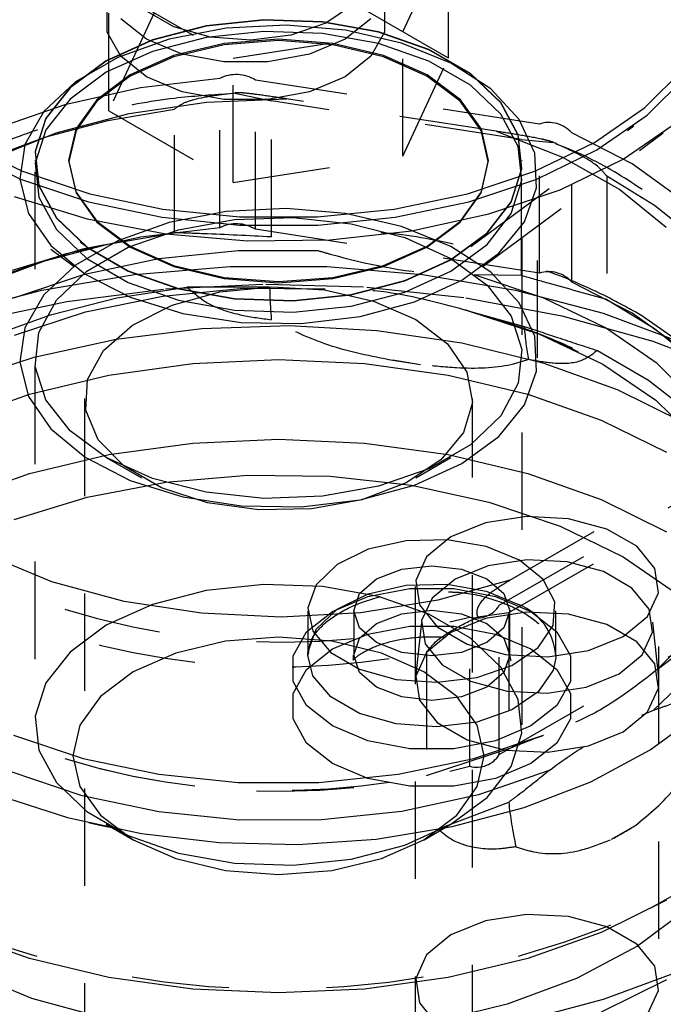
# Model space of a CAD drawing. Header units: inches. Extents: x 1907 to 2452, y -210 to -54.
# Tile 487 of 656: x 2001.237 to 2001.898, y -192.866 to -191.856. Entities that reach past the tile are written whole.
import ezdxf

# ---------------------------------------------------------------- set-up
doc = ezdxf.new("R2010")
doc.units = ezdxf.units.IN
doc.header["$LTSCALE"] = 0.5
doc.header["$MEASUREMENT"] = 0
doc.linetypes.add('HIDDEN', pattern=[0.225, 0.15, -0.075])
doc.layers.add('SID-M-H', color=4, linetype='HIDDEN')

msp = doc.modelspace()

# ---------------------------------------------------------------- linework, layer by layer
at = {"layer": 'SID-M-H'}
for p, q in [((2001.63064, -191.86803), (2001.67733, -191.76742)), ((2001.67733, -191.89501), (2001.67733, -191.76742)), ((2001.32879, -191.82134), (2001.45636, -191.89499)), ((2001.32879, -191.94892), (2001.32879, -191.82134)), ((2001.67733, -191.89501), (2001.54976, -191.82136)), ((2001.32722, -191.86833), (2001.32722, -191.84232)), ((2001.57875, -191.84067), (2001.55168, -191.85912)), ((2001.61167, -191.84232), (2001.61167, -191.86833)), ((2001.37548, -191.84831), (2001.32879, -191.94892)), ((2001.39551, -191.86285), (2001.36589, -191.84575)), ((2001.36762, -191.87553), (2001.34114, -191.85449)), ((2001.42868, -191.86183), (2001.37373, -191.87611)), ((2001.42868, -191.86216), (2001.37373, -191.87644)), ((2001.43314, -191.87347), (2001.39551, -191.86285)), ((2001.48797, -191.85556), (2001.42868, -191.86183)), ((2001.48797, -191.85589), (2001.42868, -191.86216)), ((2001.51079, -191.86126), (2001.44935, -191.86436)), ((2001.54812, -191.85766), (2001.48797, -191.85556)), ((2001.54812, -191.85799), (2001.48797, -191.85589)), ((2001.57181, -191.86642), (2001.51079, -191.86126)), ((2001.55168, -191.85912), (2001.5157, -191.8715)), ((2001.60566, -191.86801), (2001.54812, -191.85766)), ((2001.60566, -191.86834), (2001.54812, -191.85799)), ((2001.59775, -191.85449), (2001.57127, -191.87553)), ((2001.34114, -191.89307), (2001.32722, -191.86833)), ((2001.42868, -191.87376), (2001.37373, -191.88804)), ((2001.44935, -191.86436), (2001.3908, -191.87556)), ((2001.48797, -191.86749), (2001.42868, -191.87376)), ((2001.4747, -191.87646), (2001.43314, -191.87347)), ((2001.45636, -191.89499), (2001.63064, -191.86803)), ((2001.5157, -191.8715), (2001.4747, -191.87646)), ((2001.54812, -191.86959), (2001.48797, -191.86749)), ((2001.60566, -191.87994), (2001.54812, -191.86959)), ((2001.62913, -191.87956), (2001.57181, -191.86642)), ((2001.61167, -191.86833), (2001.59775, -191.89307)), ((2001.65724, -191.88601), (2001.60566, -191.86801)), ((2001.65724, -191.88634), (2001.60566, -191.86834)), ((2001.63064, -191.99561), (2001.63064, -191.86803)), ((2001.37373, -191.87611), (2001.32628, -191.89757)), ((2001.37373, -191.87644), (2001.32628, -191.8979)), ((2001.3908, -191.87556), (2001.33831, -191.89425)), ((2001.40407, -191.89082), (2001.36762, -191.87553)), ((2001.44731, -191.87983), (2001.39535, -191.89225)), ((2001.44738, -191.88122), (2001.39549, -191.89363)), ((2001.50306, -191.87559), (2001.44731, -191.87983)), ((2001.50306, -191.87699), (2001.44738, -191.88122)), ((2001.55881, -191.87983), (2001.50306, -191.87559)), ((2001.55874, -191.88122), (2001.50306, -191.87699)), ((2001.57127, -191.87553), (2001.53482, -191.89082)), ((2001.61063, -191.89363), (2001.55874, -191.88122)), ((2001.61077, -191.89225), (2001.55881, -191.87983)), ((2001.65724, -191.89794), (2001.60566, -191.87994)), ((2001.67965, -191.89998), (2001.62913, -191.87956)), ((2001.33831, -191.89425), (2001.2947, -191.91942)), ((2001.37373, -191.88804), (2001.32628, -191.9095)), ((2001.36762, -191.91411), (2001.34114, -191.89307)), ((2001.39535, -191.89225), (2001.35074, -191.91201)), ((2001.39549, -191.89363), (2001.35093, -191.91337)), ((2001.44692, -191.89886), (2001.40407, -191.89082)), ((2001.53482, -191.89082), (2001.49197, -191.89886)), ((2001.59775, -191.89307), (2001.57127, -191.91411)), ((2001.65519, -191.91337), (2001.61063, -191.89363)), ((2001.65538, -191.91201), (2001.61077, -191.89225)), ((2001.69986, -191.91061), (2001.65724, -191.88601)), ((2001.69986, -191.91094), (2001.65724, -191.88634)), ((2001.32628, -191.89757), (2001.28912, -191.92496)), ((2001.32628, -191.8979), (2001.28912, -191.92528)), ((2001.49197, -191.89886), (2001.44692, -191.89886)), ((2001.45636, -192.02257), (2001.45636, -191.89499)), ((2001.63064, -191.99561), (2001.67733, -191.89501)), ((2001.69986, -191.92255), (2001.65724, -191.89794)), ((2001.72065, -191.92658), (2001.67965, -191.89998)), ((2001.32628, -191.9095), (2001.28912, -191.93689)), ((2001.35074, -191.91201), (2001.31651, -191.93777)), ((2001.35093, -191.91337), (2001.31674, -191.93909)), ((2001.40407, -191.9294), (2001.36762, -191.91411)), ((2001.57127, -191.91411), (2001.53482, -191.9294)), ((2001.68938, -191.93909), (2001.65519, -191.91337)), ((2001.68962, -191.93777), (2001.65538, -191.91201)), ((2001.73104, -191.94039), (2001.69986, -191.91061)), ((2001.73104, -191.94071), (2001.69986, -191.91094)), ((2001.87841, -191.9461), (2001.91835, -191.90617)), ((2001.88131, -191.95361), (2001.92155, -191.91337)), ((2001.2947, -191.91942), (2001.26232, -191.94973)), ((2001.44264, -191.91583), (2001.36133, -191.92554)), ((2001.44264, -192.06893), (2001.44264, -191.91583)), ((2001.7706, -191.96254), (2001.47933, -191.91748)), ((2001.47933, -192.07059), (2001.47933, -191.91748)), ((2001.73104, -191.95232), (2001.69986, -191.92255)), ((2001.28912, -191.92496), (2001.26438, -191.95668)), ((2001.28912, -191.92528), (2001.26438, -191.95701)), ((2001.36133, -191.92554), (2001.28392, -191.94289)), ((2001.44692, -191.93743), (2001.40407, -191.9294)), ((2001.45822, -191.93106), (2001.49567, -191.93873)), ((2001.53482, -191.9294), (2001.49197, -191.93743)), ((2001.74992, -191.95792), (2001.72065, -191.92658)), ((2001.28392, -191.94289), (2001.21254, -191.96738)), ((2001.28912, -191.93689), (2001.26438, -191.96862)), ((2001.31651, -191.93777), (2001.29499, -191.96776)), ((2001.31674, -191.93909), (2001.29525, -191.96905)), ((2001.34971, -191.95187), (2001.42924, -191.94014)), ((2001.42924, -191.94014), (2001.51111, -191.93674)), ((2001.49197, -191.93743), (2001.44692, -191.93743)), ((2001.75218, -191.97841), (2001.49567, -191.93873)), ((2001.49567, -192.07848), (2001.49567, -191.93873)), ((2001.72639, -191.97004), (2001.51111, -191.93674)), ((2001.71088, -191.96905), (2001.68938, -191.93909)), ((2001.71114, -191.96776), (2001.68962, -191.93777)), ((2001.74897, -191.97361), (2001.73104, -191.94039)), ((2001.74897, -191.97393), (2001.73104, -191.94071)), ((2001.26232, -191.94973), (2001.24292, -191.98352)), ((2001.27505, -191.97156), (2001.34971, -191.95187)), ((2001.32804, -191.95893), (2001.39638, -191.94731)), ((2001.32879, -191.94892), (2001.45636, -192.02257)), ((2001.39638, -192.07416), (2001.39638, -191.94731)), ((2001.74897, -191.98554), (2001.73104, -191.95232)), ((2001.82707, -191.98143), (2001.87841, -191.9461)), ((2001.82957, -191.9892), (2001.88131, -191.95361)), ((2001.1388, -191.96454), (2001.30585, -192.08832)), ((2001.26438, -191.95668), (2001.25352, -191.99091)), ((2001.26438, -191.95701), (2001.25352, -191.99123)), ((2001.26326, -191.97603), (2001.32804, -191.95893)), ((2001.70027, -192.08832), (2001.86732, -191.96454)), ((2001.76588, -191.99231), (2001.74992, -191.95792)), ((2001.7706, -192.11564), (2001.7706, -191.96254)), ((2001.85661, -191.99848), (2001.91128, -191.96105)), ((2001.10863, -191.97177), (2001.29352, -192.10877)), ((2001.20763, -191.99859), (2001.27505, -191.97156)), ((2001.26438, -191.96862), (2001.25352, -192.00284)), ((2001.29499, -191.96776), (2001.28765, -191.99995)), ((2001.29525, -191.96905), (2001.28791, -192.00119)), ((2001.71821, -192.00119), (2001.71088, -191.96905)), ((2001.71848, -191.99995), (2001.71114, -191.96776)), ((2001.7126, -192.10877), (2001.89749, -191.97177)), ((2001.72639, -191.97004), (2001.79436, -191.99662)), ((2001.7526, -192.00833), (2001.74897, -191.97361)), ((2001.7526, -192.00866), (2001.74897, -191.97393)), ((2001.80381, -192.1248), (2001.80381, -191.9717)), ((2001.86581, -192.00358), (2001.80381, -191.9717)), ((2001.17905, -191.98143), (2001.24024, -192.01106)), ((2001.20334, -191.99827), (2001.26326, -191.97603)), ((2001.24292, -191.98352), (2001.23755, -192.01899)), ((2001.75218, -192.11816), (2001.75218, -191.97841)), ((2001.75218, -191.97841), (2001.78519, -191.98164)), ((2001.76588, -192.01106), (2001.82707, -191.98143)), ((2001.17655, -191.9892), (2001.23821, -192.01907)), ((2001.25352, -191.99091), (2001.25716, -192.02564)), ((2001.25352, -191.99123), (2001.25716, -192.02596)), ((2001.7526, -192.02027), (2001.74897, -191.98554)), ((2001.76767, -192.0279), (2001.76588, -191.99231)), ((2001.76791, -192.01907), (2001.82957, -191.9892)), ((2001.25306, -191.99962), (2001.25306, -191.99995)), ((2001.25352, -192.00284), (2001.25716, -192.03757)), ((2001.28765, -191.99995), (2001.29499, -192.03213)), ((2001.28791, -192.00119), (2001.29525, -192.03334)), ((2001.45636, -192.02257), (2001.63064, -191.99561)), ((2001.71088, -192.03334), (2001.71821, -192.00119)), ((2001.71114, -192.03213), (2001.71848, -191.99995)), ((2001.75306, -191.99995), (2001.75306, -191.99962)), ((2001.79178, -192.03004), (2001.85661, -191.99848)), ((2001.79436, -191.99662), (2001.85307, -192.02973)), ((2001.91783, -192.04094), (2001.86581, -192.00358)), ((2001.24024, -192.01106), (2001.30941, -192.03412)), ((2001.25306, -192.01155), (2001.25306, -192.57903)), ((2001.69671, -192.03412), (2001.76588, -192.01106)), ((2001.74174, -192.04256), (2001.7526, -192.00833)), ((2001.74174, -192.04288), (2001.7526, -192.00866)), ((2001.75306, -192.57903), (2001.75306, -192.01155)), ((2001.76869, -192.20265), (2001.76869, -192.01453)), ((2001.23755, -192.01899), (2001.24649, -192.05422)), ((2001.23821, -192.01907), (2001.30791, -192.0423)), ((2001.25716, -192.02564), (2001.27509, -192.05885)), ((2001.69821, -192.0423), (2001.76791, -192.01907)), ((2001.74174, -192.05449), (2001.7526, -192.02027)), ((2001.83969, -192.01588), (2001.83969, -192.14273)), ((2001.83969, -192.01588), (2001.88881, -192.04567)), ((2001.25716, -192.02596), (2001.27509, -192.05918)), ((2001.29499, -192.03213), (2001.31651, -192.06212)), ((2001.29525, -192.03334), (2001.31674, -192.06329)), ((2001.30941, -192.03412), (2001.38446, -192.04989)), ((2001.62166, -192.04989), (2001.69671, -192.03412)), ((2001.68938, -192.06329), (2001.71088, -192.03334)), ((2001.68962, -192.06212), (2001.71114, -192.03213)), ((2001.71864, -192.05482), (2001.79178, -192.03004)), ((2001.7552, -192.06277), (2001.76767, -192.0279)), ((2001.85307, -192.02973), (2001.90067, -192.06834)), ((2001.23193, -192.0369), (2001.30683, -192.05986)), ((2001.25716, -192.03757), (2001.27509, -192.07078)), ((2001.30791, -192.0423), (2001.38355, -192.0582)), ((2001.62257, -192.0582), (2001.69821, -192.0423)), ((2001.71701, -192.07428), (2001.74174, -192.04256)), ((2001.71701, -192.07461), (2001.74174, -192.04288)), ((2001.88881, -192.04567), (2001.93011, -192.07918)), ((2001.24649, -192.05422), (2001.26926, -192.08731)), ((2001.38446, -192.04989), (2001.46312, -192.0579)), ((2001.44935, -192.05248), (2001.3908, -192.06367)), ((2001.51079, -192.04937), (2001.44935, -192.05248)), ((2001.57181, -192.05453), (2001.51079, -192.04937)), ((2001.543, -192.0579), (2001.62166, -192.04989)), ((2001.62913, -192.06768), (2001.57181, -192.05453)), ((2001.63929, -192.0721), (2001.71864, -192.05482)), ((2001.71701, -192.08621), (2001.74174, -192.05449)), ((2001.27509, -192.05885), (2001.30626, -192.08863)), ((2001.27509, -192.05918), (2001.30626, -192.08895)), ((2001.30683, -192.05986), (2001.38737, -192.07519)), ((2001.31651, -192.06212), (2001.35074, -192.08788)), ((2001.31674, -192.06329), (2001.35093, -192.08902)), ((2001.3908, -192.06367), (2001.33831, -192.08237)), ((2001.38355, -192.0582), (2001.46282, -192.06627)), ((2001.40046, -192.07104), (2001.458, -192.06069)), ((2001.458, -192.06069), (2001.51816, -192.05859)), ((2001.46312, -192.0579), (2001.543, -192.0579)), ((2001.51816, -192.05859), (2001.57744, -192.06486)), ((2001.54331, -192.06627), (2001.62257, -192.0582)), ((2001.57744, -192.06486), (2001.6324, -192.07914)), ((2001.65519, -192.08902), (2001.68938, -192.06329)), ((2001.65538, -192.08788), (2001.68962, -192.06212)), ((2001.72914, -192.09503), (2001.7552, -192.06277)), ((2001.27509, -192.07078), (2001.30626, -192.10056)), ((2001.32804, -192.08578), (2001.39638, -192.07416)), ((2001.34888, -192.08904), (2001.40046, -192.07104)), ((2001.44264, -192.06893), (2001.36133, -192.07865)), ((2001.38737, -192.07519), (2001.47124, -192.08244)), ((2001.46282, -192.06627), (2001.54331, -192.06627)), ((2001.7706, -192.11564), (2001.47933, -192.07059)), ((2001.55603, -192.0814), (2001.63929, -192.0721)), ((2001.67965, -192.0881), (2001.62913, -192.06768)), ((2001.67984, -192.10167), (2001.71701, -192.07428)), ((2001.67984, -192.102), (2001.71701, -192.07461)), ((2001.26326, -192.10288), (2001.32804, -192.08578)), ((2001.36133, -192.07865), (2001.28392, -192.09599)), ((2001.33831, -192.08237), (2001.2947, -192.10754)), ((2001.47124, -192.08244), (2001.55603, -192.0814)), ((2001.6324, -192.07914), (2001.67984, -192.1006)), ((2001.67984, -192.1136), (2001.71701, -192.08621)), ((2001.28392, -192.09599), (2001.21254, -192.12048)), ((2001.30207, -192.09112), (2001.22971, -192.1129)), ((2001.26926, -192.08731), (2001.30463, -192.11647)), ((2001.32532, -192.08663), (2001.30207, -192.09112)), ((2001.30626, -192.08863), (2001.34888, -192.11323)), ((2001.30626, -192.08895), (2001.34888, -192.11355)), ((2001.30626, -192.11364), (2001.34888, -192.08904)), ((2001.35074, -192.08788), (2001.39535, -192.10764)), ((2001.35093, -192.08902), (2001.39549, -192.10875)), ((2001.46164, -192.09269), (2001.38025, -192.10098)), ((2001.54427, -192.09268), (2001.46164, -192.09269)), ((2001.61063, -192.10875), (2001.65519, -192.08902)), ((2001.61077, -192.10764), (2001.65538, -192.08788)), ((2001.72065, -192.1147), (2001.67965, -192.0881)), ((2001.69089, -192.12296), (2001.72914, -192.09503)), ((1999.91207, -192.1006), (2001.67984, -193.12111)), ((2001.20334, -192.12512), (2001.26326, -192.10288)), ((2001.38025, -192.10098), (2001.3026, -192.1173)), ((2001.30626, -192.10056), (2001.34888, -192.12516)), ((2001.6324, -192.12313), (2001.67984, -192.10167)), ((2001.6324, -192.12345), (2001.67984, -192.102)), ((2001.67984, -192.1006), (2001.71701, -192.12799)), ((2001.2947, -192.10754), (2001.26232, -192.13784)), ((2001.27509, -192.14342), (2001.30626, -192.11364)), ((2001.30463, -192.11647), (2001.3507, -192.14014)), ((2001.34888, -192.11323), (2001.40046, -192.13123)), ((2001.34888, -192.11355), (2001.40046, -192.13155)), ((2001.35533, -192.11681), (2001.45348, -192.10866)), ((2001.39535, -192.10764), (2001.44731, -192.12007)), ((2001.39549, -192.10875), (2001.44738, -192.12116)), ((2001.45348, -192.10866), (2001.55264, -192.10866)), ((2001.55264, -192.10866), (2001.65079, -192.11681)), ((2001.55874, -192.12116), (2001.61063, -192.10875)), ((2001.55881, -192.12007), (2001.61077, -192.10764)), ((2001.6324, -192.13506), (2001.67984, -192.1136)), ((2001.74992, -192.14603), (2001.72065, -192.1147)), ((2001.3026, -192.1173), (2001.23104, -192.14116)), ((2001.26018, -192.13293), (2001.35533, -192.11681)), ((2001.34888, -192.12516), (2001.40046, -192.14316)), ((2001.38694, -192.13183), (2001.49011, -192.12684)), ((2001.44731, -192.12007), (2001.50306, -192.1243)), ((2001.44738, -192.12116), (2001.50306, -192.12539)), ((2001.49011, -192.12684), (2001.59351, -192.12983)), ((2001.50306, -192.1243), (2001.55881, -192.12007)), ((2001.50306, -192.12539), (2001.55874, -192.12116)), ((2001.57744, -192.13741), (2001.6324, -192.12313)), ((2001.57744, -192.13773), (2001.6324, -192.12345)), ((2001.64251, -192.14504), (2001.69089, -192.12296)), ((2001.65079, -192.11681), (2001.74594, -192.13293)), ((2001.75218, -192.11816), (2001.70358, -192.11732)), ((2001.77514, -192.14118), (2001.70358, -192.11732)), ((2001.86581, -192.15668), (2001.80381, -192.1248)), ((2001.16998, -192.15671), (2001.26018, -192.13293)), ((2001.28585, -192.14471), (2001.38694, -192.13183)), ((2001.33713, -192.14103), (2001.409, -192.12983)), ((2001.38416, -192.13905), (2001.467, -192.1311)), ((2001.39395, -192.14831), (2001.44288, -192.13488)), ((2001.40046, -192.13123), (2001.458, -192.14158)), ((2001.40046, -192.13155), (2001.458, -192.1419)), ((2001.44288, -192.13488), (2001.49627, -192.12957)), ((2001.467, -192.1311), (2001.55098, -192.13171)), ((2001.49627, -192.12957), (2001.55016, -192.13277)), ((2001.55016, -192.13277), (2001.60056, -192.14424)), ((2001.57744, -192.14934), (2001.6324, -192.13506)), ((2001.59351, -192.12983), (2001.69529, -192.14076)), ((2001.71701, -192.12799), (2001.74174, -192.15971)), ((2001.74594, -192.13293), (2001.83614, -192.15671)), ((2001.18863, -192.16525), (2001.28585, -192.14471)), ((2001.26232, -192.13784), (2001.24292, -192.17164)), ((2001.25716, -192.17663), (2001.27509, -192.14342)), ((2001.26893, -192.15827), (2001.33713, -192.14103)), ((2001.30505, -192.15532), (2001.38416, -192.13905)), ((2001.3507, -192.14014), (2001.40499, -192.15704)), ((2001.40046, -192.14316), (2001.458, -192.15351)), ((2001.458, -192.14158), (2001.51816, -192.14368)), ((2001.458, -192.1419), (2001.51816, -192.144)), ((2001.51816, -192.14368), (2001.57744, -192.13741)), ((2001.51816, -192.144), (2001.57744, -192.13773)), ((2001.58661, -192.16009), (2001.64251, -192.14504)), ((2001.60056, -192.14424), (2001.64373, -192.16314)), ((2001.69529, -192.14076), (2001.79365, -192.15942)), ((2001.76588, -192.18043), (2001.74992, -192.14603)), ((2001.83844, -192.17185), (2001.77514, -192.14118)), ((2001.83969, -192.14273), (2001.88881, -192.17252)), ((2001.23214, -192.17938), (2001.30505, -192.15532)), ((2001.35312, -192.16887), (2001.39395, -192.14831)), ((2001.40499, -192.15704), (2001.46456, -192.16626)), ((2001.458, -192.15351), (2001.51816, -192.15561)), ((2001.51816, -192.15561), (2001.57744, -192.14934)), ((2001.69746, -192.15437), (2001.75514, -192.17025)), ((2001.69746, -192.15437), (2001.77071, -192.17808)), ((2001.83614, -192.15671), (2001.91956, -192.18766)), ((2001.91783, -192.19404), (2001.86581, -192.15668)), ((2001.87575, -192.15947), (2001.86883, -192.1554)), ((2001.20593, -192.18117), (2001.26893, -192.15827)), ((2001.46456, -192.16626), (2001.52621, -192.16729)), ((2001.52621, -192.16729), (2001.58661, -192.16009)), ((2001.64373, -192.16314), (2001.67647, -192.18806)), ((2001.74174, -192.15971), (2001.7526, -192.19394)), ((2001.79365, -192.15942), (2001.88682, -192.18548)), ((2001.92643, -192.19477), (2001.87575, -192.15947)), ((2001.24292, -192.17164), (2001.23755, -192.20711)), ((2001.25352, -192.21136), (2001.25716, -192.17663)), ((2001.32341, -192.19502), (2001.35312, -192.16887)), ((2001.33642, -192.18332), (2001.42445, -192.17245)), ((2001.42445, -192.17245), (2001.51432, -192.16947)), ((2001.51432, -192.16947), (2001.60393, -192.17444)), ((2001.60393, -192.17444), (2001.69118, -192.18725)), ((2001.89155, -192.2084), (2001.83844, -192.17185)), ((2001.88881, -192.17252), (2001.93011, -192.20603)), ((2001.25229, -192.20182), (2001.33642, -192.18332)), ((2001.69118, -192.18725), (2001.77401, -192.20759)), ((2001.76767, -192.21601), (2001.76588, -192.18043)), ((2001.77071, -192.17808), (2001.83557, -192.20888)), ((2001.88682, -192.18548), (2001.97314, -192.21847)), ((2001.30702, -192.22483), (2001.32341, -192.19502)), ((2001.67647, -192.18806), (2001.69634, -192.21715)), ((2001.7526, -192.19394), (2001.74897, -192.22866)), ((2001.83005, -192.19496), (2001.88259, -192.22541)), ((2001.17405, -192.22752), (2001.25229, -192.20182)), ((2001.23755, -192.20711), (2001.24649, -192.24234)), ((2001.41499, -192.20825), (2001.50306, -192.20425)), ((2001.50306, -192.20425), (2001.59113, -192.20825)), ((2001.64873, -192.20957), (2001.61607, -192.20452)), ((2001.77401, -192.20759), (2001.8505, -192.235)), ((2001.26438, -192.24559), (2001.25352, -192.21136)), ((2001.32908, -192.22016), (2001.41499, -192.20825)), ((2001.59113, -192.20825), (2001.67704, -192.22016)), ((2001.69634, -192.21715), (2001.70188, -192.24827)), ((2001.7552, -192.25088), (2001.76767, -192.21601)), ((2001.83557, -192.20888), (2001.89, -192.2458)), ((2001.93286, -192.24972), (2001.89155, -192.2084)), ((2001.24746, -192.23968), (2001.32908, -192.22016)), ((2001.30517, -192.25609), (2001.30702, -192.22483)), ((2001.67704, -192.22016), (2001.75866, -192.23968)), ((2001.88259, -192.22541), (2001.92672, -192.26002)), ((2001.74897, -192.22866), (2001.73104, -192.26188)), ((2001.8505, -192.235), (2001.91884, -192.26883)), ((2001.17214, -192.26632), (2001.24746, -192.23968)), ((2001.24649, -192.24234), (2001.26926, -192.27543)), ((2001.28912, -192.27731), (2001.26438, -192.24559)), ((2001.30412, -192.24434), (2001.30412, -193.32539)), ((2001.702, -193.32539), (2001.702, -192.24434)), ((2001.75866, -192.23968), (2001.83398, -192.26632)), ((2001.89, -192.2458), (2001.93229, -192.28768)), ((2001.31799, -192.28648), (2001.30517, -192.25609)), ((2001.70188, -192.24827), (2001.69268, -192.27909)), ((2001.72914, -192.28315), (2001.7552, -192.25088)), ((2001.73104, -192.26188), (2001.69986, -192.29166)), ((2001.83398, -192.26632), (2001.90116, -192.29945)), ((2001.26926, -192.27543), (2001.30463, -192.30459)), ((2001.32628, -192.3047), (2001.28912, -192.27731)), ((2001.34455, -192.31374), (2001.31799, -192.28648)), ((2001.41499, -192.28991), (2001.50306, -192.28591)), ((2001.50306, -192.28591), (2001.59113, -192.28991)), ((2001.69268, -192.27909), (2001.66941, -192.30733)), ((2001.69089, -192.31108), (2001.72914, -192.28315)), ((2001.32908, -192.30181), (2001.41499, -192.28991)), ((2001.59113, -192.28991), (2001.67704, -192.30181)), ((2001.69986, -192.29166), (2001.65724, -192.31626)), ((2001.24746, -192.32133), (2001.32908, -192.30181)), ((2001.30463, -192.30459), (2001.3507, -192.32826)), ((2001.32626, -192.30468), (2001.36237, -192.32554)), ((2001.37373, -192.32616), (2001.32628, -192.3047)), ((2001.66941, -192.30733), (2001.6338, -192.3309)), ((2001.64375, -192.32554), (2001.67987, -192.30468)), ((2001.67704, -192.30181), (2001.75866, -192.32133)), ((2001.38286, -192.33585), (2001.34455, -192.31374)), ((2001.65724, -192.31626), (2001.60566, -192.33426)), ((2001.64251, -192.33316), (2001.69089, -192.31108)), ((2001.17214, -192.34798), (2001.24746, -192.32133)), ((2001.3507, -192.32826), (2001.40499, -192.34516)), ((2001.42868, -192.34044), (2001.37373, -192.32616)), ((2001.38737, -192.33011), (2001.47124, -192.32286)), ((2001.47124, -192.32286), (2001.55603, -192.3239)), ((2001.55603, -192.3239), (2001.63929, -192.3332)), ((2001.75866, -192.32133), (2001.83398, -192.34798)), ((2001.30683, -192.34544), (2001.38737, -192.33011)), ((2001.43008, -192.35118), (2001.38286, -192.33585)), ((2001.60566, -192.33426), (2001.54812, -192.34461)), ((2001.58661, -192.34821), (2001.64251, -192.33316)), ((2001.6338, -192.3309), (2001.5885, -192.34806)), ((2001.63929, -192.3332), (2001.71864, -192.35048)), ((2001.7295, -192.45646), (2001.94272, -192.33337)), ((2001.23193, -192.3684), (2001.30683, -192.34544)), ((2001.40499, -192.34516), (2001.46456, -192.35437)), ((2001.48797, -192.34671), (2001.42868, -192.34044)), ((2001.54812, -192.34461), (2001.48797, -192.34671)), ((2001.52621, -192.35541), (2001.58661, -192.34821)), ((2001.5885, -192.34806), (2001.53686, -192.35752)), ((2001.74034, -192.43061), (2001.89793, -192.33963)), ((2001.83398, -192.34798), (2001.90116, -192.3811)), ((2001.48272, -192.35859), (2001.43008, -192.35118)), ((2001.46456, -192.35437), (2001.52621, -192.35541)), ((2001.53686, -192.35752), (2001.48272, -192.35859)), ((2001.71864, -192.35048), (2001.79178, -192.37526)), ((2001.73939, -192.46381), (2001.92717, -192.35541)), ((2001.75733, -192.36541), (2001.7154, -192.3719)), ((2001.80058, -192.3676), (2001.75733, -192.36541)), ((2001.83992, -192.37819), (2001.80058, -192.3676)), ((2001.7154, -192.3719), (2001.67984, -192.38627)), ((2001.79178, -192.37526), (2001.85661, -192.40682)), ((2001.87062, -192.39591), (2001.83992, -192.37819)), ((2001.67588, -192.38917), (2001.63403, -192.39016)), ((2001.67984, -192.38627), (2001.65494, -192.4068)), ((2001.71603, -192.39607), (2001.67588, -192.38917)), ((2001.59501, -192.39895), (2001.56304, -192.41458)), ((2001.63403, -192.39016), (2001.59501, -192.39895)), ((2001.75012, -192.41012), (2001.71603, -192.39607)), ((2001.88897, -192.41862), (2001.87062, -192.39591)), ((2001.2704, -192.43219), (2001.20353, -192.40471)), ((2001.65494, -192.4068), (2001.6437, -192.43101)), ((2001.75786, -192.40976), (2001.71799, -192.41593)), ((2001.79899, -192.41184), (2001.75786, -192.40976)), ((2001.85661, -192.40682), (2001.91128, -192.44425)), ((2001.56304, -192.41458), (2001.5416, -192.43536)), ((2001.60357, -192.4294), (2001.62953, -192.41939)), ((2001.62953, -192.41939), (2001.66014, -192.41587)), ((2001.66014, -192.41587), (2001.69076, -192.41939)), ((2001.71799, -192.41593), (2001.68417, -192.4296)), ((2001.69076, -192.41939), (2001.71671, -192.4294)), ((2001.77446, -192.4298), (2001.75012, -192.41012)), ((2001.83641, -192.42191), (2001.79899, -192.41184)), ((2001.89275, -192.44359), (2001.88897, -192.41862)), ((2001.58623, -192.44438), (2001.60357, -192.4294)), ((2001.68417, -192.4296), (2001.66049, -192.44913)), ((2001.71671, -192.4294), (2001.73405, -192.44438)), ((2001.78641, -192.45297), (2001.77446, -192.4298)), ((2001.8656, -192.43877), (2001.83641, -192.42191)), ((2001.34466, -192.45238), (2001.2704, -192.43219)), ((2001.48797, -192.43498), (2001.42868, -192.44125)), ((2001.54812, -192.43708), (2001.48797, -192.43498)), ((2001.5416, -192.43536), (2001.53301, -192.45902)), ((2001.60566, -192.44743), (2001.54812, -192.43708)), ((2001.59477, -192.4474), (2001.63761, -192.43936)), ((2001.59501, -192.44468), (2001.63403, -192.43589)), ((2001.63403, -192.43589), (2001.67588, -192.43489)), ((2001.63761, -192.43936), (2001.68267, -192.43936)), ((2001.64323, -192.4373), (2001.64323, -192.99867)), ((2001.6437, -192.43101), (2001.64748, -192.45598)), ((2001.74034, -192.43061), (2001.66649, -192.4513)), ((2001.67588, -192.43489), (2001.71603, -192.44179)), ((2001.68267, -192.43936), (2001.72552, -192.4474)), ((2001.88305, -192.46037), (2001.8656, -192.43877)), ((2001.89323, -192.99867), (2001.89323, -192.4373)), ((2001.42868, -192.44125), (2001.37373, -192.45553)), ((2001.55832, -192.46268), (2001.59477, -192.4474)), ((2001.56304, -192.46031), (2001.59501, -192.44468)), ((2001.58014, -192.46206), (2001.58623, -192.44438)), ((2001.65724, -192.46543), (2001.60566, -192.44743)), ((2001.66049, -192.44913), (2001.6498, -192.47215)), ((2001.71603, -192.44179), (2001.75012, -192.45584)), ((2001.72552, -192.4474), (2001.76196, -192.46268)), ((2001.73405, -192.44438), (2001.74014, -192.46206)), ((2001.88151, -192.4678), (2001.89275, -192.44359)), ((2001.37373, -192.45553), (2001.32628, -192.47698)), ((2001.42395, -192.46464), (2001.34466, -192.45238)), ((2001.53301, -192.45902), (2001.53819, -192.48302)), ((2001.66649, -192.4513), (2001.58746, -192.46409)), ((2001.64748, -192.45598), (2001.66583, -192.47869)), ((2001.7295, -192.60956), (2001.7295, -192.45646)), ((2001.78468, -192.47713), (2001.78641, -192.45297)), ((2001.50575, -192.46859), (2001.42395, -192.46464)), ((2001.58746, -192.46409), (2001.50575, -192.46859)), ((2001.53184, -192.48373), (2001.55832, -192.46268)), ((2001.5329, -192.46206), (2001.5329, -192.50778)), ((2001.5416, -192.48108), (2001.56304, -192.46031)), ((2001.58014, -192.46206), (2001.58014, -192.50778)), ((2001.58623, -192.47973), (2001.58014, -192.46206)), ((2001.60357, -192.47513), (2001.62953, -192.46512)), ((2001.62953, -192.46512), (2001.66014, -192.4616)), ((2001.69986, -192.49003), (2001.65724, -192.46543)), ((2001.66014, -192.4616), (2001.69076, -192.46512)), ((2001.7154, -192.46989), (2001.67984, -192.48426)), ((2001.69076, -192.46512), (2001.71671, -192.47513)), ((2001.69915, -192.62158), (2001.69915, -192.46848)), ((2001.70753, -192.46818), (2001.73939, -192.46381)), ((2001.75733, -192.4634), (2001.7154, -192.46989)), ((2001.74014, -192.46206), (2001.73405, -192.47973)), ((2001.73939, -192.46381), (2001.73939, -192.60356)), ((2001.74014, -192.50778), (2001.74014, -192.46206)), ((2001.80058, -192.46558), (2001.75733, -192.4634)), ((2001.76196, -192.46268), (2001.78845, -192.48373)), ((2001.78739, -192.50778), (2001.78739, -192.46206)), ((2001.83992, -192.47617), (2001.80058, -192.46558)), ((2001.85661, -192.48833), (2001.88151, -192.4678)), ((2001.88665, -192.48411), (2001.88305, -192.46037)), ((2001.32628, -192.47698), (2001.28912, -192.50437)), ((2001.58623, -192.49011), (2001.60357, -192.47513)), ((2001.60357, -192.49471), (2001.58623, -192.47973)), ((2001.59477, -192.48597), (2001.63761, -192.47794)), ((2001.63761, -192.47794), (2001.68267, -192.47794)), ((2001.64958, -192.47388), (2001.64347, -192.53082)), ((2001.6498, -192.47215), (2001.6534, -192.49589)), ((2001.66583, -192.47869), (2001.69653, -192.49641)), ((2001.68267, -192.47794), (2001.72552, -192.48597)), ((2001.71671, -192.47513), (2001.73405, -192.49011)), ((2001.73405, -192.47973), (2001.71671, -192.49471)), ((2001.76945, -192.49966), (2001.78468, -192.47713)), ((2001.87062, -192.4939), (2001.83992, -192.47617)), ((2001.89299, -192.53082), (2001.88687, -192.47388)), ((2001.50306, -192.48914), (2001.44846, -192.49329)), ((2001.55766, -192.49329), (2001.50306, -192.48914)), ((2001.51791, -192.50846), (2001.53184, -192.48373)), ((2001.53301, -192.50475), (2001.5416, -192.48108)), ((2001.53819, -192.48302), (2001.55658, -192.50474)), ((2001.55832, -192.50126), (2001.59477, -192.48597)), ((2001.58014, -192.50778), (2001.58623, -192.49011)), ((2001.67984, -192.48426), (2001.65494, -192.50479)), ((2001.73104, -192.5198), (2001.69986, -192.49003)), ((2001.72552, -192.48597), (2001.76196, -192.50126)), ((2001.7295, -192.60956), (2001.94272, -192.48647)), ((2001.73405, -192.49011), (2001.74014, -192.50778)), ((2001.78845, -192.48373), (2001.80237, -192.50846)), ((2001.82105, -192.5027), (2001.85661, -192.48833)), ((2001.87596, -192.50713), (2001.88665, -192.48411)), ((2001.89159, -192.52237), (2001.93289, -192.48105)), ((2001.44846, -192.49329), (2001.39759, -192.50546)), ((2001.60854, -192.50546), (2001.55766, -192.49329)), ((2001.62953, -192.50473), (2001.60357, -192.49471)), ((2001.6534, -192.49589), (2001.67085, -192.51749)), ((2001.71671, -192.49471), (2001.69076, -192.50473)), ((2001.69653, -192.49641), (2001.73587, -192.507)), ((2001.74238, -192.51811), (2001.76945, -192.49966)), ((2001.88897, -192.51661), (2001.87062, -192.4939)), ((2001.89159, -192.52237), (2001.92717, -192.49515)), ((2001.28912, -192.50437), (2001.26438, -192.5361)), ((2001.39759, -192.50546), (2001.3539, -192.52481)), ((2001.51791, -192.53447), (2001.51791, -192.50846)), ((2001.53184, -192.5223), (2001.55832, -192.50126)), ((2001.5329, -192.50778), (2001.53294, -192.5059)), ((2001.53819, -192.52874), (2001.5329, -192.50778)), ((2001.53294, -192.5059), (2001.53301, -192.50475)), ((2001.55658, -192.50474), (2001.5862, -192.52184)), ((2001.58623, -192.52546), (2001.58014, -192.50778)), ((2001.65222, -192.52481), (2001.60854, -192.50546)), ((2001.66014, -192.50824), (2001.62953, -192.50473)), ((2001.65494, -192.50479), (2001.6437, -192.529)), ((2001.65492, -192.50432), (2001.65492, -192.63117)), ((2001.69076, -192.50473), (2001.66014, -192.50824)), ((2001.74014, -192.50778), (2001.73405, -192.52546)), ((2001.73587, -192.507), (2001.77912, -192.50919)), ((2001.76196, -192.50126), (2001.78845, -192.5223)), ((2001.77912, -192.50919), (2001.82105, -192.5027)), ((2001.78731, -192.51029), (2001.78468, -192.52286)), ((2001.78739, -192.50778), (2001.78731, -192.51029)), ((2001.80237, -192.50846), (2001.80237, -192.53447)), ((2001.85228, -192.52665), (2001.87596, -192.50713)), ((2001.67085, -192.51749), (2001.70004, -192.53434)), ((2001.7064, -192.53049), (2001.74238, -192.51811)), ((2001.74897, -192.55302), (2001.73104, -192.5198)), ((2001.89275, -192.54157), (2001.88897, -192.51661)), ((2001.3539, -192.52481), (2001.32037, -192.55003)), ((2001.51791, -192.54704), (2001.53184, -192.5223)), ((2001.55658, -192.55047), (2001.53819, -192.52874)), ((2001.5862, -192.52184), (2001.62383, -192.53246)), ((2001.60357, -192.54044), (2001.58623, -192.52546)), ((2001.6437, -192.529), (2001.64748, -192.55396)), ((2001.68575, -192.55003), (2001.65222, -192.52481)), ((2001.6654, -192.53545), (2001.7064, -192.53049)), ((2001.73405, -192.52546), (2001.71671, -192.54044)), ((2001.78468, -192.52286), (2001.76945, -192.54539)), ((2001.78845, -192.5223), (2001.80237, -192.54704)), ((2001.81846, -192.54032), (2001.85228, -192.52665)), ((2001.93059, -192.52253), (2001.88769, -192.56421)), ((2001.26438, -192.5361), (2001.25352, -192.57032)), ((2001.53184, -192.55921), (2001.51791, -192.53447)), ((2001.62953, -192.55045), (2001.60357, -192.54044)), ((2001.62383, -192.53246), (2001.6654, -192.53545)), ((2001.71671, -192.54044), (2001.69076, -192.55045)), ((2001.70004, -192.53434), (2001.73746, -192.54441)), ((2001.77859, -192.54649), (2001.81846, -192.54032)), ((2001.80237, -192.53447), (2001.78845, -192.55921)), ((2001.32037, -192.55003), (2001.2993, -192.5794)), ((2001.51791, -192.57305), (2001.51791, -192.54704)), ((2001.5862, -192.56757), (2001.55658, -192.55047)), ((2001.66014, -192.55397), (2001.62953, -192.55045)), ((2001.69076, -192.55045), (2001.66014, -192.55397)), ((2001.70682, -192.5794), (2001.68575, -192.55003)), ((2001.73746, -192.54441), (2001.77859, -192.54649)), ((2001.76945, -192.54539), (2001.74238, -192.56384)), ((2001.80237, -192.54704), (2001.80237, -192.57305)), ((2001.88151, -192.56578), (2001.89275, -192.54157)), ((2001.55832, -192.58025), (2001.53184, -192.55921)), ((2001.64748, -192.55396), (2001.66583, -192.57668)), ((2001.7526, -192.58775), (2001.74897, -192.55302)), ((2001.78845, -192.55921), (2001.76196, -192.58025)), ((2001.25352, -192.57032), (2001.25716, -192.60505)), ((2001.62383, -192.57819), (2001.5862, -192.56757)), ((2001.74238, -192.56384), (2001.7064, -192.57622)), ((2001.85661, -192.58631), (2001.88151, -192.56578)), ((2001.87569, -192.56926), (2001.88769, -192.56421)), ((2001.88409, -192.60489), (2001.93611, -192.56657)), ((2001.2993, -192.5794), (2001.29211, -192.61092)), ((2001.53184, -192.59778), (2001.51791, -192.57305)), ((2001.59477, -192.59554), (2001.55832, -192.58025)), ((2001.6654, -192.58118), (2001.62383, -192.57819)), ((2001.7064, -192.57622), (2001.6654, -192.58118)), ((2001.66583, -192.57668), (2001.69653, -192.5944)), ((2001.71401, -192.61092), (2001.70682, -192.5794)), ((2001.76196, -192.58025), (2001.72552, -192.59554)), ((2001.80237, -192.57305), (2001.78845, -192.59778)), ((2001.23109, -192.58967), (2001.30267, -192.61352)), ((2001.70339, -192.61354), (2001.77497, -192.5897)), ((2001.74174, -192.62197), (2001.7526, -192.58775)), ((2001.82105, -192.60069), (2001.85661, -192.58631)), ((2001.55832, -192.61882), (2001.53184, -192.59778)), ((2001.63761, -192.60357), (2001.59477, -192.59554)), ((2001.72552, -192.59554), (2001.68267, -192.60357)), ((2001.69653, -192.5944), (2001.73587, -192.60499)), ((2001.78845, -192.59778), (2001.76196, -192.61882)), ((2001.77912, -192.60717), (2001.82105, -192.60069)), ((2001.25716, -192.60505), (2001.27509, -192.63827)), ((2001.29211, -192.61092), (2001.2993, -192.64244)), ((2001.68267, -192.60357), (2001.63761, -192.60357)), ((2001.65492, -192.63117), (2001.73939, -192.60356)), ((2001.70682, -192.64244), (2001.71401, -192.61092)), ((2001.73587, -192.60499), (2001.77912, -192.60717)), ((2001.82325, -192.6375), (2001.88409, -192.60489)), ((2001.30267, -192.61352), (2001.38032, -192.62984)), ((2001.59477, -192.63411), (2001.55832, -192.61882)), ((2001.62573, -192.62985), (2001.70339, -192.61354)), ((2001.76196, -192.61882), (2001.72552, -192.63411)), ((2001.30145, -192.65186), (2001.22889, -192.62745)), ((2001.38032, -192.62984), (2001.46171, -192.63813)), ((2001.54435, -192.63813), (2001.62573, -192.62985)), ((2001.78046, -192.62611), (2001.70826, -192.65088)), ((2001.71701, -192.6537), (2001.74174, -192.62197)), ((2001.27509, -192.63827), (2001.30626, -192.66804)), ((2001.46171, -192.63813), (2001.54435, -192.63813)), ((2001.63761, -192.64215), (2001.59477, -192.63411)), ((2001.68267, -192.64215), (2001.63761, -192.64215)), ((2001.72552, -192.63411), (2001.68267, -192.64215)), ((2001.75507, -192.66389), (2001.82325, -192.6375)), ((2001.21523, -192.65115), (2001.28642, -192.67434)), ((2001.2993, -192.64244), (2001.32037, -192.67181)), ((2001.38032, -192.66851), (2001.30145, -192.65186)), ((2001.70826, -192.65088), (2001.62963, -192.66791)), ((2001.68575, -192.67181), (2001.70682, -192.64244)), ((2001.66714, -192.68598), (2001.73919, -192.6584)), ((2001.67984, -192.68108), (2001.71701, -192.6537)), ((2001.30626, -192.66804), (2001.34888, -192.69264)), ((2001.32037, -192.67181), (2001.3539, -192.69703)), ((2001.46305, -192.67686), (2001.38032, -192.66851)), ((2001.62963, -192.66791), (2001.54703, -192.67666)), ((2001.65222, -192.69703), (2001.68575, -192.67181)), ((2001.68113, -192.6836), (2001.75507, -192.66389)), ((2001.28642, -192.67434), (2001.3626, -192.69069)), ((2001.32626, -192.68107), (2001.35387, -192.69702)), ((2001.54703, -192.67666), (2001.46305, -192.67686)), ((2001.6324, -192.70254), (2001.67984, -192.68108)), ((2001.65225, -192.69702), (2001.67987, -192.68107)), ((2001.34888, -192.69264), (2001.40046, -192.71064)), ((2001.3626, -192.69069), (2001.442, -192.69989)), ((2001.60311, -192.69631), (2001.68113, -192.6836)), ((2001.84446, -192.69658), (2001.86837, -192.68278)), ((2001.3539, -192.69703), (2001.39759, -192.71638)), ((2001.442, -192.69989), (2001.52279, -192.70178)), ((2001.52279, -192.70178), (2001.60311, -192.69631)), ((2001.57744, -192.71682), (2001.6324, -192.70254)), ((2001.60854, -192.71638), (2001.65222, -192.69703)), ((2001.40046, -192.71064), (2001.458, -192.72099)), ((2001.39759, -192.71638), (2001.44846, -192.72855)), ((2001.458, -192.72099), (2001.51816, -192.72309)), ((2001.51816, -192.72309), (2001.57744, -192.71682)), ((2001.55766, -192.72855), (2001.60854, -192.71638)), ((2001.44846, -192.72855), (2001.50306, -192.7327)), ((2001.50306, -192.7327), (2001.55766, -192.72855)), ((2001.93446, -192.73951), (2001.88394, -192.76746)), ((2001.90116, -192.75908), (2001.83398, -192.79221)), ((2001.92316, -192.76744), (2001.8713, -192.80618)), ((2001.7154, -192.78017), (2001.67984, -192.79455)), ((2001.75733, -192.77368), (2001.7154, -192.78017)), ((2001.80058, -192.77587), (2001.75733, -192.77368)), ((2001.83992, -192.78646), (2001.80058, -192.77587)), ((2001.24746, -192.81885), (2001.17214, -192.79221)), ((2001.83398, -192.79221), (2001.75866, -192.81885)), ((2001.87062, -192.80418), (2001.83992, -192.78646)), ((2001.67984, -192.79455), (2001.65494, -192.81507)), ((2001.8713, -192.80618), (2001.80884, -192.83929)), ((2001.88897, -192.82689), (2001.87062, -192.80418)), ((2001.32908, -192.83837), (2001.24746, -192.81885)), ((2001.65494, -192.81507), (2001.6437, -192.83928)), ((2001.75866, -192.81885), (2001.67704, -192.83837)), ((2001.25, -192.85987), (2001.18076, -192.8316)), ((2001.91956, -192.83004), (2001.83614, -192.86099)), ((2001.89275, -192.85186), (2001.88897, -192.82689)), ((2001.41499, -192.85028), (2001.32908, -192.83837)), ((2001.67704, -192.83837), (2001.59113, -192.85028)), ((2001.6437, -192.83928), (2001.64748, -192.86425)), ((2001.80884, -192.83929), (2001.73759, -192.86584)), ((2001.90116, -192.84074), (2001.83398, -192.87386)), ((2001.50306, -192.85428), (2001.41499, -192.85028)), ((2001.59113, -192.85028), (2001.50306, -192.85428)), ((2001.88151, -192.87607), (2001.89275, -192.85186)), ((2001.32652, -192.88097), (2001.25, -192.85987)), ((2001.64748, -192.86425), (2001.66583, -192.88696)), ((2001.83614, -192.86099), (2001.74594, -192.88477)), ((2001.73759, -192.86584), (2001.65959, -192.88506))]:
    msp.add_line(p, q, dxfattribs=at)
for centre, radius, start, end in [((2001.4595, -191.94956), 0.03771, 58.27005, 116.5658), ((2001.78021, -191.99248), 0.03144, 41.36304, 107.80311), ((2001.4595, -192.10266), 0.03771, 58.27005, 116.5658), ((2001.78021, -192.14558), 0.03144, 41.36304, 107.80311), ((2001.50882, -193.00595), 0.80857, 80.03601, 82.37791), ((2001.5051, -191.74989), 0.74434, 237.30173, 285.1122), ((2001.5031, -191.75953), 0.7601, 240.89291, 281.52101), ((2001.70634, -192.44232), 0.02713, 254.63371, 328.59972), ((2001.72636, -192.51223), 0.06119, 4.16873, 67.15141), ((2001.5051, -191.90299), 0.74434, 237.30173, 285.1122), ((2001.5031, -191.88638), 0.7601, 240.89291, 281.52101), ((2001.44975, -192.08766), 0.60845, 237.72122, 259.342), ((2001.70634, -192.59542), 0.02713, 254.63371, 328.59972), ((2001.62086, -192.28164), 0.47135, 298.31925, 301.67537), ((2001.50194, -191.92729), 0.92293, 248.28226, 294.44966)]:
    msp.add_arc(centre, radius, start, end, dxfattribs=at)
for centre, major_axis, ratio, start_param, end_param in [((2001.53019, -191.96042), (0.02141, 0.24965), 0.1191862, 2.3268456, 2.5304367), ((2001.84708, -192.00944), (0.05643, 0.24418), 0.3014514, 2.3571924, 2.5607835), ((2001.89407, -192.74438), (-0.10529, 0.22758), 0.507244, 0.963656, 1.167247)]:
    msp.add_ellipse(centre, major_axis=major_axis, ratio=ratio, start_param=start_param, end_param=end_param, dxfattribs=at)
for points, knots in [([(2001.45174, -191.93171), (2001.43322, -191.93291), (2001.38849, -191.93581), (2001.32011, -191.9489), (2001.24853, -191.96949), (2001.18304, -191.99708), (2001.1253, -192.03094), (2001.07644, -192.07053), (2001.03985, -192.11536), (2001.01908, -192.14893), (2001.01477, -192.16762), (2001.01441, -192.16917)], [0, 0, 0, 0, 0.0901651, 0.2177273, 0.3456038, 0.4739531, 0.6028792, 0.732302, 0.8613786, 0.9885449, 1, 1, 1, 1]), ([(2001.45822, -191.93106), (2001.44401, -191.93256), (2001.42514, -191.93456), (2001.40426, -191.94123), (2001.39862, -191.94559), (2001.39638, -191.94731)], [0, 0, 0, 0, 0.6481117, 0.8605343, 1, 1, 1, 1]), ([(2001.51111, -191.93674), (2001.50854, -191.93635), (2001.49841, -191.93479), (2001.48388, -191.93266), (2001.47035, -191.93101), (2001.46324, -191.93045), (2001.45981, -191.93042), (2001.45835, -191.93068), (2001.45826, -191.93096), (2001.45822, -191.93106)], [0, 0, 0, 0, 0.1265755, 0.4973264, 0.7196528, 0.8241425, 0.9085954, 0.9654259, 1, 1, 1, 1]), ([(2001.78519, -191.98164), (2001.7851, -191.98159), (2001.78459, -191.98129), (2001.7829, -191.98062), (2001.77864, -191.97938), (2001.76724, -191.97679), (2001.74909, -191.97361), (2001.73395, -191.97123), (2001.72639, -191.97004)], [0, 0, 0, 0, 0.01193677, 0.06639276, 0.13676496, 0.25736458, 0.6289881, 1, 1, 1, 1]), ([(2001.99653, -192.18383), (2001.99152, -192.16887), (2001.98116, -192.13789), (2001.95107, -192.09449), (2001.91063, -192.0535), (2001.85903, -192.01739), (2001.81572, -191.99327), (2001.78822, -191.98329), (2001.78332, -191.98152)], [0, 0, 0, 0, 0.1762918, 0.365121, 0.55881, 0.7566724, 0.9566761, 1, 1, 1, 1]), ([(2001.83969, -192.01588), (2001.83741, -192.01323), (2001.82934, -192.00382), (2001.8098, -191.99276), (2001.79365, -191.98546), (2001.78519, -191.98164)], [0, 0, 0, 0, 0.1576117, 0.5586634, 1, 1, 1, 1]), ([(2001.49567, -192.07848), (2001.47237, -192.07725), (2001.43928, -192.07552), (2001.40617, -192.07447), (2001.39638, -192.07416)], [0, 0, 0, 0, 0.70426865, 1, 1, 1, 1]), ([(2001.86883, -192.1554), (2001.85824, -192.14959), (2001.82766, -192.13281), (2001.77099, -192.10945), (2001.69777, -192.08872), (2001.64253, -192.07704), (2001.61182, -192.07452), (2001.60785, -192.0742)], [0, 0, 0, 0, 0.1440766, 0.4163217, 0.6882704, 0.9597863, 1, 1, 1, 1]), ([(2001.54427, -192.09268), (2001.5482, -192.09381), (2001.58906, -192.10557), (2001.64317, -192.11667), (2001.69183, -192.11719), (2001.70358, -192.11732)], [0, 0, 0, 0, 0.0745545, 0.7763899, 1, 1, 1, 1]), ([(2001.83969, -192.14273), (2001.8197, -192.13711), (2001.79053, -192.12891), (2001.76136, -192.12073), (2001.75218, -192.11816)], [0, 0, 0, 0, 0.6853469, 1, 1, 1, 1]), ([(2001.409, -192.12983), (2001.41555, -192.13561), (2001.43056, -192.14886), (2001.46211, -192.15892), (2001.48536, -192.16204), (2001.49558, -192.16342)], [0, 0, 0, 0, 0.30227491, 0.69331393, 1, 1, 1, 1]), ([(2001.49385, -192.12984), (2001.47924, -192.1299), (2001.45097, -192.13003), (2001.42268, -192.12989), (2001.409, -192.12983)], [0, 0, 0, 0, 0.5165613, 1, 1, 1, 1]), ([(2001.69746, -192.15437), (2001.69637, -192.15407), (2001.66684, -192.14594), (2001.61735, -192.13274), (2001.57003, -192.132), (2001.55098, -192.13171)], [0, 0, 0, 0, 0.0223534, 0.606414, 1, 1, 1, 1]), ([(2001.61607, -192.20452), (2001.59374, -192.19999), (2001.55088, -192.19129), (2001.51349, -192.17244), (2001.49558, -192.16342)], [0, 0, 0, 0, 0.5209757, 1, 1, 1, 1]), ([(2001.71032, -192.15833), (2001.72958, -192.16413), (2001.76985, -192.17624), (2001.80635, -192.19283), (2001.8239, -192.20254), (2001.82464, -192.20295)], [0, 0, 0, 0, 0.4676385, 0.9777274, 1, 1, 1, 1]), ([(2001.71726, -192.16052), (2001.7215, -192.16169), (2001.74833, -192.1691), (2001.78849, -192.18411), (2001.81906, -192.20082), (2001.83175, -192.20775)], [0, 0, 0, 0, 0.0989572, 0.6259609, 1, 1, 1, 1]), ([(2001.75514, -192.17025), (2001.76653, -192.17406), (2001.7915, -192.1824), (2001.81647, -192.19053), (2001.83005, -192.19496)], [0, 0, 0, 0, 0.45586, 1, 1, 1, 1]), ([(2001.83005, -192.19496), (2001.82498, -192.19894), (2001.81334, -192.20807), (2001.78795, -192.20932), (2001.76819, -192.20579), (2001.75951, -192.20424)], [0, 0, 0, 0, 0.3022749, 0.6933139, 1, 1, 1, 1]), ([(2001.75951, -192.20424), (2001.75361, -192.20617), (2001.73226, -192.21313), (2001.69417, -192.21423), (2001.66116, -192.21085), (2001.64873, -192.20957)], [0, 0, 0, 0, 0.1924634, 0.6957501, 1, 1, 1, 1]), ([(2001.70753, -192.46818), (2001.70744, -192.46795), (2001.70694, -192.46665), (2001.70648, -192.46382), (2001.70723, -192.45907), (2001.71219, -192.45005), (2001.72396, -192.44048), (2001.73488, -192.4339), (2001.74034, -192.43061)], [0, 0, 0, 0, 0.01193677, 0.06639276, 0.13676496, 0.25736458, 0.6289881, 1, 1, 1, 1]), ([(2001.53373, -192.50629), (2001.53426, -192.50138), (2001.53536, -192.49122), (2001.54982, -192.4739), (2001.57482, -192.45769), (2001.60902, -192.44617), (2001.6447, -192.44058), (2001.66762, -192.44209), (2001.67734, -192.44273)], [0, 0, 0, 0, 0.158269, 0.3277602, 0.5090973, 0.6881811, 0.8678821, 1, 1, 1, 1]), ([(2001.67734, -192.44273), (2001.68091, -192.44279), (2001.69777, -192.44311), (2001.72587, -192.45042), (2001.75684, -192.46374), (2001.77761, -192.48119), (2001.78721, -192.49684), (2001.78654, -192.50589), (2001.78627, -192.50955)], [0, 0, 0, 0, 0.0551614, 0.2605194, 0.4638746, 0.6644297, 0.864425, 1, 1, 1, 1]), ([(2001.65492, -192.50432), (2001.65712, -192.50159), (2001.66491, -192.4919), (2001.68377, -192.48016), (2001.69936, -192.4723), (2001.70753, -192.46818)], [0, 0, 0, 0, 0.1576117, 0.5586634, 1, 1, 1, 1]), ([(2001.57968, -192.51255), (2001.58134, -192.51085), (2001.58472, -192.5074), (2001.60069, -192.49858), (2001.62413, -192.4915), (2001.65378, -192.48786), (2001.68575, -192.4895), (2001.71298, -192.49598), (2001.73206, -192.50498), (2001.73702, -192.50924), (2001.73943, -192.51132)], [0, 0, 0, 0, 0.1129146, 0.2295217, 0.3524863, 0.4868289, 0.6287154, 0.7706926, 0.8886663, 1, 1, 1, 1]), ([(2001.57968, -192.50771), (2001.57957, -192.50965), (2001.57939, -192.513), (2001.57952, -192.51259), (2001.57958, -192.51242)], [0, 0, 0, 0, 0.5797806, 1, 1, 1, 1]), ([(2001.74086, -192.51291), (2001.741, -192.51309), (2001.74194, -192.51427), (2001.74097, -192.51075), (2001.74015, -192.50776)], [0, 0, 0, 0, 0.1492687, 1, 1, 1, 1]), ([(2002.06335, -192.50688), (2002.06466, -192.51749), (2002.06786, -192.54344), (2002.05888, -192.58465), (2002.03812, -192.62974), (2002.00511, -192.67291), (2001.96089, -192.71264), (2001.91637, -192.74365), (2001.88371, -192.75918), (2001.87234, -192.76458)], [0, 0, 0, 0, 0.11381029, 0.27813212, 0.4415855, 0.60173591, 0.75949083, 0.91621288, 1, 1, 1, 1]), ([(2001.89159, -192.52237), (2001.87218, -192.53742), (2001.83795, -192.56394), (2001.79887, -192.5802), (2001.77955, -192.58788), (2001.77497, -192.5897)], [0, 0, 0, 0, 0.4999325, 0.8813426, 1, 1, 1, 1]), ([(2001.93046, -192.54798), (2001.92072, -192.552), (2001.90641, -192.5579), (2001.89221, -192.56269), (2001.88769, -192.56421)], [0, 0, 0, 0, 0.6812995, 1, 1, 1, 1]), ([(2001.73939, -192.60356), (2001.75003, -192.59922), (2001.76192, -192.59438), (2001.77373, -192.59014), (2001.77497, -192.5897)], [0, 0, 0, 0, 0.8948337, 1, 1, 1, 1]), ([(2001.78046, -192.62611), (2001.78089, -192.62578), (2001.7927, -192.61662), (2001.80477, -192.60876), (2001.81641, -192.60119)], [0, 0, 0, 0, 0.03646831, 1, 1, 1, 1]), ([(2001.86837, -192.68278), (2001.88323, -192.67079), (2001.91177, -192.64777), (2001.9307, -192.61046), (2001.93977, -192.59259)], [0, 0, 0, 0, 0.5209757, 1, 1, 1, 1]), ([(2001.78046, -192.62611), (2001.76984, -192.63484), (2001.75617, -192.64607), (2001.74229, -192.65615), (2001.73919, -192.6584)], [0, 0, 0, 0, 0.7768048, 1, 1, 1, 1]), ([(2001.74655, -192.70413), (2001.74072, -192.70505), (2001.72245, -192.70795), (2001.69561, -192.70489), (2001.67559, -192.69474), (2001.66861, -192.6875), (2001.66714, -192.68598)], [0, 0, 0, 0, 0.1977853, 0.619921, 0.9198661, 1, 1, 1, 1]), ([(2001.74655, -192.70413), (2001.75248, -192.70608), (2001.77389, -192.71311), (2001.80874, -192.71095), (2001.83468, -192.70051), (2001.84446, -192.69658)], [0, 0, 0, 0, 0.1924634, 0.6957501, 1, 1, 1, 1])]:
    msp.add_open_spline(points, degree=3, knots=knots, dxfattribs=at)

doc.saveas('drawing.dxf')
